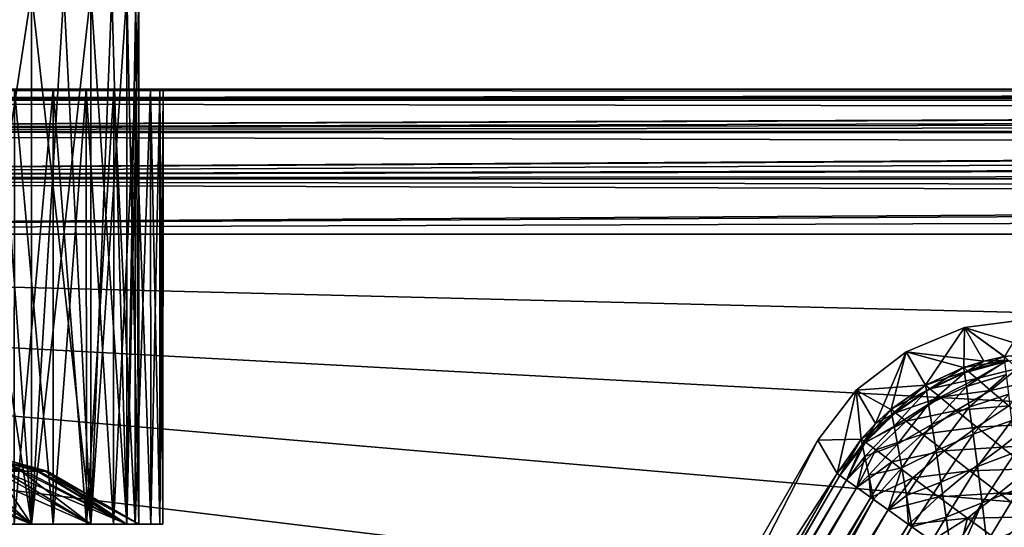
# Model space of a CAD drawing. Header units: metres. Extents: x -104 to 104, y -111 to 38.
# Tile 468 of 656: x -66.48 to -56.29, y 16.47 to 21.72. Entities that reach past the tile are written whole.
import ezdxf

# ---------------------------------------------------------------- set-up
doc = ezdxf.new("R2010")
doc.units = ezdxf.units.M
doc.layers.add('solid_509367_AD153', color=7, linetype='CONTINUOUS')

msp = doc.modelspace()

# ---------------------------------------------------------------- linework, layer by layer
at = {"layer": 'solid_509367_AD153'}
for points in [[(-66.364098, 16.5, 4.881192), (-66.757217, 22, 5.625), (-67.204811, 22, 6.337351)], [(-67.204811, 16.5, 6.337351), (-66.364098, 16.5, 4.881192), (-67.204811, 22, 6.337351)], [(-67.204811, 16.5, -6.337351), (-66.757217, 22, -5.625), (-66.364098, 22, -4.881192)], [(-66.364098, 16.5, -4.881192), (-67.204811, 16.5, -6.337351), (-66.364098, 22, -4.881192)], [(-66.364098, 16.5, 4.881192), (-66.364098, 22, 4.881192), (-66.757217, 22, 5.625)], [(-65.749809, 16.5, 3.315996), (-66.027672, 22, 4.110086), (-66.364098, 22, 4.881192)], [(-66.364098, 16.5, 4.881192), (-65.749809, 16.5, 3.315996), (-66.364098, 22, 4.881192)], [(-66.364098, 16.5, -4.881192), (-66.364098, 22, -4.881192), (-66.027672, 22, -4.110086)], [(-66.364098, 16.5, -4.881192), (-66.027672, 22, -4.110086), (-65.749809, 22, -3.315996)], [(-65.749809, 16.5, -3.315996), (-66.364098, 16.5, -4.881192), (-65.749809, 22, -3.315996)], [(-65.749809, 16.5, 3.315996), (-65.749809, 22, 3.315996), (-66.027672, 22, 4.110086)], [(-65.375656, 16.5, 1.676726), (-65.532059, 22, 2.503361), (-65.749809, 22, 3.315996)], [(-65.749809, 16.5, 3.315996), (-65.375656, 16.5, 1.676726), (-65.749809, 22, 3.315996)], [(-65.749809, 16.5, -3.315996), (-65.749809, 22, -3.315996), (-65.532059, 22, -2.503361)], [(-65.749809, 16.5, -3.315996), (-65.532059, 22, -2.503361), (-65.375656, 22, -1.676726)], [(-65.375656, 16.5, -1.676726), (-65.749809, 16.5, -3.315996), (-65.375656, 22, -1.676726)], [(-65.375656, 16.5, 1.676726), (-65.375656, 22, 1.676726), (-65.532059, 22, 2.503361)], [(-65.375656, 16.5, -1.676726), (-65.25, 22), (-65.25, 16.5)], [(-65.375656, 16.5, -1.676726), (-65.281456, 22, -0.840714), (-65.25, 22)], [(-65.25, 16.5), (-65.281456, 22, 0.840714), (-65.375656, 22, 1.676726)], [(-65.375656, 16.5, 1.676726), (-65.25, 16.5), (-65.375656, 22, 1.676726)], [(-65.375656, 16.5, -1.676726), (-65.375656, 22, -1.676726), (-65.281456, 22, -0.840714)], [(-65.25, 16.5), (-65.25, 22), (-65.281456, 22, 0.840714)], [(76.5, 21, -11.5), (88.5, 21, -17.5), (-88.5, 21, -17.5)], [(88.5, 20.886271, -18.072937), (-88.5, 21, -17.5), (88.5, 21, -17.5)], [(65, 21), (-88.5, 21, -17.5), (0, 21, 17.5)], [(-72.297272, 21, -10.703959), (0, 21, 17.5), (-88.5, 21, -17.5)], [(75.632744, 21, -11.466357), (76.5, 21, -11.5), (-88.5, 21, -17.5)], [(74.779747, 21, -11.370247), (75.632744, 21, -11.466357), (-88.5, 21, -17.5)], [(73.94101, 21, -11.211671), (74.779747, 21, -11.370247), (-88.5, 21, -17.5)], [(73.112015, 21, -10.989048), (73.94101, 21, -11.211671), (-88.5, 21, -17.5)], [(72.297272, 21, -10.703959), (73.112015, 21, -10.989048), (-88.5, 21, -17.5)], [(71.510338, 21, -10.361142), (72.297272, 21, -10.703959), (-88.5, 21, -17.5)], [(70.751663, 21, -9.959632), (71.510338, 21, -10.361142), (-88.5, 21, -17.5)], [(70.02079, 21, -9.500394), (70.751663, 21, -9.959632), (-88.5, 21, -17.5)], [(69.329865, 21, -8.991062), (70.02079, 21, -9.500394), (-88.5, 21, -17.5)], [(68.679558, 21, -8.430799), (69.329865, 21, -8.991062), (-88.5, 21, -17.5)], [(68.069199, 21, -7.82044), (68.679558, 21, -8.430799), (-88.5, 21, -17.5)], [(67.508942, 21, -7.170133), (68.069199, 21, -7.82044), (-88.5, 21, -17.5)], [(66.999603, 21, -6.479209), (67.508942, 21, -7.170133), (-88.5, 21, -17.5)], [(66.540367, 21, -5.748336), (66.999603, 21, -6.479209), (-88.5, 21, -17.5)], [(66.138855, 21, -4.989663), (66.540367, 21, -5.748336), (-88.5, 21, -17.5)], [(65.796043, 21, -4.202725), (66.138855, 21, -4.989663), (-88.5, 21, -17.5)], [(65.510948, 21, -3.387987), (65.796043, 21, -4.202725), (-88.5, 21, -17.5)], [(65.28833, 21, -2.558991), (65.510948, 21, -3.387987), (-88.5, 21, -17.5)], [(65.129219, 21, -1.715499), (65.28833, 21, -2.558991), (-88.5, 21, -17.5)], [(65.03257, 21, -0.857749), (65.129219, 21, -1.715499), (-88.5, 21, -17.5)], [(65, 21), (65.03257, 21, -0.857749), (-88.5, 21, -17.5)], [(-88.5, 20.886271, -18.072937), (-88.5, 21, -17.5), (88.5, 20.886271, -18.072937)], [(-77.367256, 21, 11.466357), (-88.5, 21, 17.5), (0, 21, 17.5)], [(-88.5, 20.885818, 18.074024), (0, 21, 17.5), (-88.5, 21, 17.5)], [(-1.261935, 20.992937, 17.645395), (0, 21, 17.5), (-88.5, 20.885818, 18.074024)], [(-2.487947, 20.972464, 17.786097), (-1.261935, 20.992937, 17.645395), (-88.5, 20.885818, 18.074024)], [(-2.593163, 20.970081, 17.798098), (-2.487947, 20.972464, 17.786097), (-88.5, 20.885818, 18.074024)], [(-3.683652, 20.939476, 17.921791), (-2.593163, 20.970081, 17.798098), (-88.5, 20.885818, 18.074024)], [(-5.184507, 20.879509, 18.089027), (-3.683652, 20.939476, 17.921791), (-88.5, 20.885818, 18.074024)], [(-76.5, 21, 11.5), (-77.367256, 21, 11.466357), (0, 21, 17.5)], [(-75.632744, 21, 11.466357), (-76.5, 21, 11.5), (0, 21, 17.5)], [(-74.779747, 21, 11.370247), (-75.632744, 21, 11.466357), (0, 21, 17.5)], [(-73.94101, 21, 11.211671), (-74.779747, 21, 11.370247), (0, 21, 17.5)], [(-73.112015, 21, 10.989048), (-73.94101, 21, 11.211671), (0, 21, 17.5)], [(-72.297272, 21, 10.703959), (-73.112015, 21, 10.989048), (0, 21, 17.5)], [(-71.510338, 21, 10.361142), (-72.297272, 21, 10.703959), (0, 21, 17.5)], [(-72.297272, 21, -10.703959), (-71.510338, 21, -10.361142), (0, 21, 17.5)], [(-70.751663, 21, 9.959632), (-71.510338, 21, 10.361142), (0, 21, 17.5)], [(-71.510338, 21, -10.361142), (-70.751663, 21, -9.959632), (0, 21, 17.5)], [(-70.02079, 21, 9.500394), (-70.751663, 21, 9.959632), (0, 21, 17.5)], [(-70.751663, 21, -9.959632), (-70.02079, 21, -9.500394), (0, 21, 17.5)], [(-69.329865, 21, 8.991062), (-70.02079, 21, 9.500394), (0, 21, 17.5)], [(-70.02079, 21, -9.500394), (-69.329865, 21, -8.991062), (0, 21, 17.5)], [(-68.679558, 21, 8.430799), (-69.329865, 21, 8.991062), (0, 21, 17.5)], [(-69.329865, 21, -8.991062), (-68.679558, 21, -8.430799), (0, 21, 17.5)], [(-68.069199, 21, 7.82044), (-68.679558, 21, 8.430799), (0, 21, 17.5)], [(-68.679558, 21, -8.430799), (-68.069199, 21, -7.82044), (0, 21, 17.5)], [(-67.508942, 21, 7.170133), (-68.069199, 21, 7.82044), (0, 21, 17.5)], [(-68.069199, 21, -7.82044), (-67.508942, 21, -7.170133), (0, 21, 17.5)], [(-66.999603, 21, 6.479209), (-67.508942, 21, 7.170133), (0, 21, 17.5)], [(-67.508942, 21, -7.170133), (-66.999603, 21, -6.479209), (0, 21, 17.5)], [(-66.540367, 21, 5.748336), (-66.999603, 21, 6.479209), (0, 21, 17.5)], [(-66.999603, 21, -6.479209), (-66.540367, 21, -5.748336), (0, 21, 17.5)], [(-66.542343, 16.5, 5.751382), (-66.540367, 21, 5.748336), (-66.138855, 21, 4.989663)], [(-66.138779, 16.5, 4.987721), (-66.542343, 16.5, 5.751382), (-66.138855, 21, 4.989663)], [(-66.542343, 16.5, -5.751382), (-66.138779, 16.5, -4.987721), (-66.540367, 21, -5.748336)], [(-66.138855, 21, 4.989663), (-66.540367, 21, 5.748336), (0, 21, 17.5)], [(-66.540367, 21, -5.748336), (-66.138855, 21, -4.989663), (0, 21, 17.5)], [(-66.138779, 16.5, -4.987721), (-66.138855, 21, -4.989663), (-66.540367, 21, -5.748336)], [(-65.796043, 21, 4.202725), (-66.138855, 21, 4.989663), (0, 21, 17.5)], [(-66.138855, 21, -4.989663), (-65.796043, 21, -4.202725), (0, 21, 17.5)], [(-66.138779, 16.5, 4.987721), (-66.138855, 21, 4.989663), (-65.796043, 21, 4.202725)], [(-65.794579, 16.5, -4.200379), (-65.796043, 21, -4.202725), (-66.138855, 21, -4.989663)], [(-66.138779, 16.5, -4.987721), (-65.794579, 16.5, -4.200379), (-66.138855, 21, -4.989663)], [(-65.794579, 16.5, 4.200379), (-66.138779, 16.5, 4.987721), (-65.796043, 21, 4.202725)], [(-65.510948, 21, 3.387987), (-65.796043, 21, 4.202725), (0, 21, 17.5)], [(-65.796043, 21, -4.202725), (-65.510948, 21, -3.387987), (0, 21, 17.5)], [(-65.794579, 16.5, 4.200379), (-65.796043, 21, 4.202725), (-65.510948, 21, 3.387987)], [(-65.512169, 16.5, -3.391912), (-65.510948, 21, -3.387987), (-65.796043, 21, -4.202725)], [(-65.794579, 16.5, -4.200379), (-65.512169, 16.5, -3.391912), (-65.796043, 21, -4.202725)], [(-65.512169, 16.5, 3.391912), (-65.794579, 16.5, 4.200379), (-65.510948, 21, 3.387987)], [(-65.512169, 16.5, 3.391912), (-65.510948, 21, 3.387987), (-65.28833, 21, 2.558991)], [(-65.288971, 16.5, 2.557868), (-65.512169, 16.5, 3.391912), (-65.28833, 21, 2.558991)], [(-65.512169, 16.5, -3.391912), (-65.288971, 16.5, -2.557868), (-65.510948, 21, -3.387987)], [(-65.28833, 21, 2.558991), (-65.510948, 21, 3.387987), (0, 21, 17.5)], [(-65.510948, 21, -3.387987), (-65.28833, 21, -2.558991), (0, 21, 17.5)], [(-65.288971, 16.5, -2.557868), (-65.28833, 21, -2.558991), (-65.510948, 21, -3.387987)], [(-65.288971, 16.5, 2.557868), (-65.28833, 21, 2.558991), (-65.129219, 21, 1.715499)], [(-65.128281, 16.5, 1.711823), (-65.288971, 16.5, 2.557868), (-65.129219, 21, 1.715499)], [(-65.288971, 16.5, -2.557868), (-65.128281, 16.5, -1.711823), (-65.28833, 21, -2.558991)], [(-65.129219, 21, 1.715499), (-65.28833, 21, 2.558991), (0, 21, 17.5)], [(-65.28833, 21, -2.558991), (-65.129219, 21, -1.715499), (0, 21, 17.5)], [(-65.128281, 16.5, -1.711823), (-65.129219, 21, -1.715499), (-65.28833, 21, -2.558991)], [(-65.03257, 21, 0.857749), (-65.129219, 21, 1.715499), (0, 21, 17.5)], [(-65.129219, 21, -1.715499), (-65.03257, 21, -0.857749), (0, 21, 17.5)], [(-65.128281, 16.5, 1.711823), (-65.129219, 21, 1.715499), (-65.03257, 21, 0.857749)], [(-65.0327, 16.5, -0.861951), (-65.03257, 21, -0.857749), (-65.129219, 21, -1.715499)], [(-65.128281, 16.5, -1.711823), (-65.0327, 16.5, -0.861951), (-65.129219, 21, -1.715499)], [(-65.0327, 16.5, 0.861951), (-65.128281, 16.5, 1.711823), (-65.03257, 21, 0.857749)], [(-65.0327, 16.5, 0.861951), (-65.03257, 21, 0.857749), (-65, 21)], [(-65.000916, 16.5), (-65.0327, 16.5, 0.861951), (-65, 21)], [(-65.0327, 16.5, -0.861951), (-65.000916, 16.5), (-65.03257, 21, -0.857749)], [(-65, 21), (-65.03257, 21, 0.857749), (0, 21, 17.5)], [(-65.03257, 21, -0.857749), (-65, 21), (0, 21, 17.5)], [(-65.000916, 16.5), (-65, 21), (-65.03257, 21, -0.857749)], [(-88.5, 20.886271, -18.072937), (88.5, 20.886271, -18.072937), (88.5, 20.561077, -18.560244)], [(-88.5, 20.886271, -18.072937), (88.5, 20.561077, -18.560244), (-88.5, 20.561077, -18.560244)], [(-5.184507, 20.879509, 18.089027), (-88.5, 20.885818, 18.074024), (-88.5, 20.560244, 18.561077)], [(-5.46112, 20.866152, 18.119375), (-5.184507, 20.879509, 18.089027), (-88.5, 20.560244, 18.561077)], [(-7.147728, 20.768816, 18.300068), (-5.46112, 20.866152, 18.119375), (-88.5, 20.560244, 18.561077)], [(-7.743132, 20.727737, 18.361778), (-7.147728, 20.768816, 18.300068), (-88.5, 20.560244, 18.561077)], [(-8.680728, 20.655706, 18.456213), (-7.743132, 20.727737, 18.361778), (-88.5, 20.560244, 18.561077)], [(-10.044513, 20.53417, 18.586504), (-8.680728, 20.655706, 18.456213), (-88.5, 20.560244, 18.561077)], [(-88.5, 20.561077, -18.560244), (88.5, 20.561077, -18.560244), (88.5, 20.074024, -18.885818)], [(-88.5, 20.561077, -18.560244), (88.5, 20.074024, -18.885818), (-88.5, 20.074024, -18.885818)], [(-10.044513, 20.53417, 18.586504), (-88.5, 20.560244, 18.561077), (-88.5, 20.072937, 18.886271)], [(-10.220978, 20.516947, 18.602642), (-10.044513, 20.53417, 18.586504), (-88.5, 20.072937, 18.886271)], [(-11.270897, 20.406933, 18.694769), (-10.220978, 20.516947, 18.602642), (-88.5, 20.072937, 18.886271)], [(-12.421698, 20.27095, 18.786715), (-11.270897, 20.406933, 18.694769), (-88.5, 20.072937, 18.886271)], [(-12.62706, 20.244888, 18.801975), (-12.421698, 20.27095, 18.786715), (-88.5, 20.072937, 18.886271)], [(-13.549125, 20.120897, 18.865461), (-12.62706, 20.244888, 18.801975), (-88.5, 20.072937, 18.886271)], [(-14.688318, 19.950813, 18.930653), (-13.549125, 20.120897, 18.865461), (-88.5, 20.072937, 18.886271)], [(-88.5, 20.074024, -18.885818), (88.5, 19.5, -19), (-88.5, 19.5, -19)], [(-88.5, 20.074024, -18.885818), (88.5, 20.074024, -18.885818), (88.5, 19.5, -19)], [(-14.688318, 19.950813, 18.930653), (-88.5, 20.072937, 18.886271), (-88.5, 19.5, 19)], [(-14.947223, 19.909328, 18.943069), (-14.688318, 19.950813, 18.930653), (-88.5, 19.5, 19)], [(-15.888826, 19.749252, 18.979147), (-14.947223, 19.909328, 18.943069), (-88.5, 19.5, 19)], [(-15.888826, 19.749252, 18.979147), (-88.5, 19.5, 19), (-17.197384, 19.5, 19)], [(-88.5, -7.5, -19), (-88.5, 19.5, -19), (88.5, 19.5, -19)], [(-36.57795, -7.5, -19), (-88.5, -7.5, -19), (88.5, 19.5, -19)], [(-88.5, 19.5, 19), (-18.989748, 17.759779, 19), (-17.197384, 19.5, 19)], [(-88.5, 19.5, 19), (-20.601435, 15.860655, 19), (-18.989748, 17.759779, 19)], [(-88.5, 19.5, 19), (-22.036695, 13.796837, 19), (-20.601435, 15.860655, 19)], [(-88.5, 19.5, 19), (-23.262661, 11.611843, 19), (-22.036695, 13.796837, 19)], [(-88.5, 19.5, 19), (-24.274422, 9.313841, 19), (-23.262661, 11.611843, 19)], [(-88.5, 19.5, 19), (-25.057833, 6.933899, 19), (-24.274422, 9.313841, 19)], [(-88.5, 19.5, 19), (-25.610046, 4.486145, 19), (-25.057833, 6.933899, 19)], [(-88.5, 19.5, 19), (-25.922733, 1.996398, 19), (-25.610046, 4.486145, 19)], [(-88.5, 19.5, 19), (-25.994944, -0.508141, 19), (-25.922733, 1.996398, 19)], [(-88.5, 19.5, 19), (-28.25597, -9.176244, 19), (-25.994944, -0.508141, 19)], [(-88.5, 19.5, 19), (-30.260374, -8.449453, 19), (-28.25597, -9.176244, 19)], [(-88.5, 19.5, 19), (-32.333549, -7.923218, 19), (-30.260374, -8.449453, 19)], [(-88.5, 19.5, 19), (-34.437721, -7.607192, 19), (-32.333549, -7.923218, 19)], [(-88.5, 19.5, 19), (-36.57795, -7.5, 19), (-34.437721, -7.607192, 19)], [(-88.5, 19.5, 19), (-88.5, -7.5, 19), (-36.57795, -7.5, 19)], [(-56.700401, 18.532322), (-55.855282, 18.272121, -13.178531), (-56.05452, 18.617212)], [(-56.287502, 18.234308, 13.184075), (-56.700401, 18.532322), (-56.05452, 18.617212)], [(-56.50198, 18.186783, -13.186073), (-56.700401, 18.532322), (-57.3041, 18.28241)], [(-57.104008, 17.937456, 13.188646), (-57.3041, 18.28241), (-56.700401, 18.532322)], [(-56.708744, 18.121607, 13.187492), (-57.104008, 17.937456, 13.188646), (-56.700401, 18.532322)], [(-56.502048, 18.186764, 13.186073), (-56.708744, 18.121607, 13.187492), (-56.700401, 18.532322)], [(-56.289135, 18.23402, -13.184093), (-55.855282, 18.272121, -13.178531), (-56.700401, 18.532322)], [(-56.50198, 18.186783, -13.186073), (-56.289135, 18.23402, -13.184093), (-56.700401, 18.532322)], [(-56.287502, 18.234308, 13.184075), (-56.502048, 18.186764, 13.186073), (-56.700401, 18.532322)], [(-57.105408, 17.936647, -13.188646), (-57.3041, 18.28241), (-57.82238, 17.884546)], [(-57.622349, 17.539936, 13.186073), (-57.82238, 17.884546), (-57.3041, 18.28241)], [(-57.461273, 17.687464, 13.187501), (-57.622349, 17.539936, 13.186073), (-57.3041, 18.28241)], [(-57.104008, 17.937456, 13.188646), (-57.461273, 17.687464, 13.187501), (-57.3041, 18.28241)], [(-56.710274, 18.121052, -13.187501), (-56.50198, 18.186783, -13.186073), (-57.3041, 18.28241)], [(-57.105408, 17.936647, -13.188646), (-56.710274, 18.121052, -13.187501), (-57.3041, 18.28241)], [(-56.282436, 18.180008, -13.670779), (-55.855282, 18.272121, -13.178531), (-56.289135, 18.23402, -13.184093)], [(-56.70179, 18.063709, -13.6813), (-56.50198, 18.186783, -13.186073), (-56.710274, 18.121052, -13.187501)], [(-56.246841, 18.197607, 13.609182), (-56.708744, 18.121607, 13.187492), (-56.502048, 18.186764, 13.186073)], [(-56.246841, 18.197607, 13.609182), (-56.668949, 18.087189, 13.623942), (-56.708744, 18.121607, 13.187492)], [(-56.70179, 18.063709, -13.6813), (-56.289135, 18.23402, -13.184093), (-56.50198, 18.186783, -13.186073)], [(-56.70179, 18.063709, -13.6813), (-56.282436, 18.180008, -13.670779), (-56.289135, 18.23402, -13.184093)], [(-56.70179, 18.063709, -13.6813), (-56.681335, 17.924492, -14.1546), (-56.282436, 18.180008, -13.670779)], [(-56.681335, 17.924492, -14.1546), (-56.266125, 18.04781, -14.139894), (-56.282436, 18.180008, -13.670779)], [(-56.246841, 18.197607, 13.609182), (-56.574417, 18.005718, 14.041292), (-56.668949, 18.087189, 13.623942)], [(-56.246841, 18.197607, 13.609182), (-56.150303, 18.110847, 14.012809), (-56.574417, 18.005718, 14.041292)], [(-56.246841, 18.197607, 13.609182), (-56.502048, 18.186764, 13.186073), (-56.287502, 18.234308, 13.184075)], [(-57.095688, 17.879486, -13.668351), (-56.710274, 18.121052, -13.187501), (-57.105408, 17.936647, -13.188646)], [(-56.668949, 18.087189, 13.623942), (-57.104008, 17.937456, 13.188646), (-56.708744, 18.121607, 13.187492)], [(-56.668949, 18.087189, 13.623942), (-57.059357, 17.900465, 13.668373), (-57.104008, 17.937456, 13.188646)], [(-57.095688, 17.879486, -13.668351), (-56.70179, 18.063709, -13.6813), (-56.710274, 18.121052, -13.187501)], [(-57.095688, 17.879486, -13.668351), (-57.072495, 17.74198, -14.126655), (-56.70179, 18.063709, -13.6813)], [(-57.072495, 17.74198, -14.126655), (-56.681335, 17.924492, -14.1546), (-56.70179, 18.063709, -13.6813)], [(-56.668949, 18.087189, 13.623942), (-56.574417, 18.005718, 14.041292), (-57.059357, 17.900465, 13.668373)], [(-56.150303, 18.110847, 14.012809), (-56.42971, 17.881922, 14.425706), (-56.574417, 18.005718, 14.041292)], [(-56.150303, 18.110847, 14.012809), (-56.003288, 17.979755, 14.379628), (-56.42971, 17.881922, 14.425706)], [(-56.574417, 18.005718, 14.041292), (-56.951866, 17.811613, 14.126673), (-57.059357, 17.900465, 13.668373)], [(-56.574417, 18.005718, 14.041292), (-56.42971, 17.881922, 14.425706), (-56.951866, 17.811613, 14.126673)], [(-56.681335, 17.924492, -14.1546), (-56.650669, 17.710089, -14.592169), (-56.266125, 18.04781, -14.139894)], [(-56.650669, 17.710089, -14.592169), (-56.24131, 17.842588, -14.577957), (-56.266125, 18.04781, -14.139894)], [(-56.003288, 17.979755, 14.379628), (-56.241398, 17.722452, 14.766092), (-56.42971, 17.881922, 14.425706)], [(-57.82238, 17.884546), (-58.0196, 17.022549, 13.178531), (-58.218842, 17.367641)], [(-57.770744, 17.377958, -13.184075), (-57.82238, 17.884546), (-58.218842, 17.367641)], [(-57.769672, 17.379234, 13.184093), (-58.0196, 17.022549, 13.178531), (-57.82238, 17.884546)], [(-57.462521, 17.686415, -13.187492), (-57.105408, 17.936647, -13.188646), (-57.82238, 17.884546)], [(-57.622299, 17.539988, -13.186073), (-57.462521, 17.686415, -13.187492), (-57.82238, 17.884546)], [(-57.770744, 17.377958, -13.184075), (-57.622299, 17.539988, -13.186073), (-57.82238, 17.884546)], [(-57.622349, 17.539936, 13.186073), (-57.769672, 17.379234, 13.184093), (-57.82238, 17.884546)], [(-57.452599, 17.634747, -13.623927), (-57.105408, 17.936647, -13.188646), (-57.462521, 17.686415, -13.187492)], [(-57.059357, 17.900465, 13.668373), (-57.461273, 17.687464, 13.187501), (-57.104008, 17.937456, 13.188646)], [(-57.059357, 17.900465, 13.668373), (-57.415852, 17.651451, 13.681314), (-57.461273, 17.687464, 13.187501)], [(-57.452599, 17.634747, -13.623927), (-57.095688, 17.879486, -13.668351), (-57.105408, 17.936647, -13.188646)], [(-57.452599, 17.634747, -13.623927), (-57.429325, 17.512146, -14.041288), (-57.095688, 17.879486, -13.668351)], [(-57.429325, 17.512146, -14.041288), (-57.072495, 17.74198, -14.126655), (-57.095688, 17.879486, -13.668351)], [(-57.059357, 17.900465, 13.668373), (-56.951866, 17.811613, 14.126673), (-57.415852, 17.651451, 13.681314)], [(-57.072495, 17.74198, -14.126655), (-57.037891, 17.531387, -14.547928), (-56.681335, 17.924492, -14.1546)], [(-57.037891, 17.531387, -14.547928), (-56.650669, 17.710089, -14.592169), (-56.681335, 17.924492, -14.1546)], [(-56.42971, 17.881922, 14.425706), (-56.786781, 17.67635, 14.547953), (-56.951866, 17.811613, 14.126673)], [(-56.42971, 17.881922, 14.425706), (-56.241398, 17.722452, 14.766092), (-56.786781, 17.67635, 14.547953)], [(-56.951866, 17.811613, 14.126673), (-57.305511, 17.564121, 14.154604), (-57.415852, 17.651451, 13.681314)], [(-56.951866, 17.811613, 14.126673), (-56.786781, 17.67635, 14.547953), (-57.305511, 17.564121, 14.154604)], [(-56.650669, 17.710089, -14.592169), (-56.611816, 17.42989, -14.981565), (-56.24131, 17.842588, -14.577957)], [(-56.611816, 17.42989, -14.981565), (-56.209316, 17.571692, -14.973462), (-56.24131, 17.842588, -14.577957)], [(-57.415852, 17.651451, 13.681314), (-57.769672, 17.379234, 13.184093), (-57.622349, 17.539936, 13.186073)], [(-57.415852, 17.651451, 13.681314), (-57.726246, 17.346432, 13.670793), (-57.769672, 17.379234, 13.184093)], [(-57.759277, 17.324396, -13.609171), (-57.462521, 17.686415, -13.187492), (-57.622299, 17.539988, -13.186073)], [(-57.759277, 17.324396, -13.609171), (-57.452599, 17.634747, -13.623927), (-57.462521, 17.686415, -13.187492)], [(-57.415852, 17.651451, 13.681314), (-57.305511, 17.564121, 14.154604), (-57.726246, 17.346432, 13.670793)], [(-57.415852, 17.651451, 13.681314), (-57.622349, 17.539936, 13.186073), (-57.461273, 17.687464, 13.187501)], [(-57.429325, 17.512146, -14.041288), (-57.394459, 17.32493, -14.425698), (-57.072495, 17.74198, -14.126655)], [(-57.394459, 17.32493, -14.425698), (-57.037891, 17.531387, -14.547928), (-57.072495, 17.74198, -14.126655)], [(-56.786781, 17.67635, 14.547953), (-57.135162, 17.430363, 14.592173), (-57.305511, 17.564121, 14.154604)], [(-56.786781, 17.67635, 14.547953), (-56.571705, 17.50189, 14.919706), (-57.135162, 17.430363, 14.592173)], [(-57.037891, 17.531387, -14.547928), (-56.99435, 17.257906, -14.919679), (-56.650669, 17.710089, -14.592169)], [(-56.99435, 17.257906, -14.919679), (-56.611816, 17.42989, -14.981565), (-56.650669, 17.710089, -14.592169)], [(-56.241398, 17.722452, 14.766092), (-56.571705, 17.50189, 14.919706), (-56.786781, 17.67635, 14.547953)], [(-56.241398, 17.722452, 14.766092), (-56.017323, 17.534945, 15.05465), (-56.571705, 17.50189, 14.919706)], [(-57.759277, 17.324396, -13.609171), (-57.622299, 17.539988, -13.186073), (-57.770744, 17.377958, -13.184075)], [(-57.759277, 17.324396, -13.609171), (-57.429325, 17.512146, -14.041288), (-57.452599, 17.634747, -13.623927)], [(-57.305511, 17.564121, 14.154604), (-57.619915, 17.266199, 14.139899), (-57.726246, 17.346432, 13.670793)], [(-57.305511, 17.564121, 14.154604), (-57.135162, 17.430363, 14.592173), (-57.619915, 17.266199, 14.139899)], [(-56.611816, 17.42989, -14.981565), (-56.567242, 17.095188, -15.313573), (-56.209316, 17.571692, -14.973462)], [(-56.567242, 17.095188, -15.313573), (-56.171768, 17.244362, -15.31701), (-56.209316, 17.571692, -14.973462)], [(-57.759277, 17.324396, -13.609171), (-57.73243, 17.197414, -14.01281), (-57.429325, 17.512146, -14.041288)], [(-57.73243, 17.197414, -14.01281), (-57.394459, 17.32493, -14.425698), (-57.429325, 17.512146, -14.041288)], [(-57.394459, 17.32493, -14.425698), (-57.350513, 17.082115, -14.766088), (-57.037891, 17.531387, -14.547928)], [(-57.350513, 17.082115, -14.766088), (-56.99435, 17.257906, -14.919679), (-57.037891, 17.531387, -14.547928)], [(-56.571705, 17.50189, 14.919706), (-56.91193, 17.256613, 14.981572), (-57.135162, 17.430363, 14.592173)], [(-56.571705, 17.50189, 14.919706), (-56.315578, 17.296806, 15.233225), (-56.91193, 17.256613, 14.981572)], [(-56.017323, 17.534945, 15.05465), (-56.315578, 17.296806, 15.233225), (-56.571705, 17.50189, 14.919706)], [(-56.017323, 17.534945, 15.05465), (-55.764389, 17.327791, 15.285965), (-56.315578, 17.296806, 15.233225)], [(-61.567135, 11.568224), (-58.218842, 17.367641), (-58.0196, 17.022549, 13.178531)], [(-61.367897, 11.223132, -13.178531), (-58.218842, 17.367641), (-61.567135, 11.568224)], [(-61.367897, 11.223132, -13.178531), (-58.0196, 17.022549, -13.178531), (-58.218842, 17.367641)], [(-57.770744, 17.377958, -13.184075), (-58.218842, 17.367641), (-58.0196, 17.022549, -13.178531)], [(-57.726246, 17.346432, 13.670793), (-58.0196, 17.022549, 13.178531), (-57.769672, 17.379234, 13.184093)], [(-57.991173, 17.002335, -13.561796), (-57.770744, 17.377958, -13.184075), (-58.0196, 17.022549, -13.178531)], [(-57.726246, 17.346432, 13.670793), (-57.991219, 17.00222, 13.561898), (-58.0196, 17.022549, 13.178531)], [(-57.726246, 17.346432, 13.670793), (-57.92281, 16.953548, 13.937781), (-57.991219, 17.00222, 13.561898)], [(-57.759277, 17.324396, -13.609171), (-57.770744, 17.377958, -13.184075), (-57.991173, 17.002335, -13.561796)], [(-57.726246, 17.346432, 13.670793), (-57.619915, 17.266199, 14.139899), (-57.92281, 16.953548, 13.937781)], [(-57.135162, 17.430363, 14.592173), (-57.45459, 17.142099, 14.577963), (-57.619915, 17.266199, 14.139899)], [(-57.135162, 17.430363, 14.592173), (-56.91193, 17.256613, 14.981572), (-57.45459, 17.142099, 14.577963)], [(-56.99435, 17.257906, -14.919679), (-56.944805, 16.933561, -15.233195), (-56.611816, 17.42989, -14.981565)], [(-56.944805, 16.933561, -15.233195), (-56.567242, 17.095188, -15.313573), (-56.611816, 17.42989, -14.981565)], [(-57.759277, 17.324396, -13.609171), (-57.991173, 17.002335, -13.561796), (-57.922771, 16.953733, -13.937569)], [(-57.619915, 17.266199, 14.139899), (-57.815582, 16.877125, 14.299938), (-57.92281, 16.953548, 13.937781)], [(-57.759277, 17.324396, -13.609171), (-57.922771, 16.953733, -13.937569), (-57.73243, 17.197414, -14.01281)], [(-57.619915, 17.266199, 14.139899), (-57.45459, 17.142099, 14.577963), (-57.815582, 16.877125, 14.299938)], [(-57.73243, 17.197414, -14.01281), (-57.692394, 17.004553, -14.379626), (-57.394459, 17.32493, -14.425698)], [(-57.692394, 17.004553, -14.379626), (-57.350513, 17.082115, -14.766088), (-57.394459, 17.32493, -14.425698)], [(-56.91193, 17.256613, 14.981572), (-57.235981, 16.978941, 14.973472), (-57.45459, 17.142099, 14.577963)], [(-57.350513, 17.082115, -14.766088), (-57.300163, 16.79431, -15.054642), (-56.99435, 17.257906, -14.919679)], [(-57.300163, 16.79431, -15.054642), (-56.944805, 16.933561, -15.233195), (-56.99435, 17.257906, -14.919679)], [(-56.91193, 17.256613, 14.981572), (-56.644356, 17.050661, 15.313577), (-57.235981, 16.978941, 14.973472)], [(-56.315578, 17.296806, 15.233225), (-56.644356, 17.050661, 15.313577), (-56.91193, 17.256613, 14.981572)], [(-56.315578, 17.296806, 15.233225), (-56.027939, 17.069546, 15.48267), (-56.644356, 17.050661, 15.313577)], [(-56.567242, 17.095188, -15.313573), (-56.51902, 16.717785, -15.581568), (-56.171768, 17.244362, -15.31701)], [(-56.51902, 16.717785, -15.581568), (-56.130104, 16.870527, -15.601158), (-56.171768, 17.244362, -15.31701)], [(-56.315578, 17.296806, 15.233225), (-55.764389, 17.327791, 15.285965), (-56.027939, 17.069546, 15.48267)], [(-66.99205, 17.142265, 2.932814), (-66.468056, 17.048483, 2.334541), (-66.738029, 17.048483, 3.285404)], [(-66.661133, 17.142265, 1.482971), (-66.468056, 17.048483, 2.334541), (-66.99205, 17.142265, 2.932814)], [(-66.99205, 17.142265, -2.932814), (-66.650978, 17.048483, -3.014424), (-66.424248, 17.048483, -2.137576)], [(-66.99205, 17.142265, -2.932814), (-66.424248, 17.048483, -2.137576), (-66.661133, 17.142265, -1.482971)], [(-66.661133, 17.142265, -1.482971), (-66.218498, 17.048483, -0.617006), (-66.199997, 17.048483)], [(-66.661133, 17.142265, -1.482971), (-66.199997, 17.048483), (-66.550003, 17.142265)], [(-66.661133, 17.142265, 1.482971), (-66.304001, 17.048483, 1.460002), (-66.468056, 17.048483, 2.334541)], [(-66.550003, 17.142265), (-66.304001, 17.048483, 1.460002), (-66.661133, 17.142265, 1.482971)], [(-66.661133, 17.142265, -1.482971), (-66.424248, 17.048483, -2.137576), (-66.286736, 17.048483, -1.333868)], [(-66.661133, 17.142265, -1.482971), (-66.286736, 17.048483, -1.333868), (-66.218498, 17.048483, -0.617006)], [(-66.550003, 17.142265), (-66.199997, 17.048483), (-66.222267, 17.048483, 0.67696)], [(-66.550003, 17.142265), (-66.222267, 17.048483, 0.67696), (-66.304001, 17.048483, 1.460002)], [(-57.73243, 17.197414, -14.01281), (-57.922771, 16.953733, -13.937569), (-57.815636, 16.877337, -14.299585)], [(-57.73243, 17.197414, -14.01281), (-57.815636, 16.877337, -14.299585), (-57.692394, 17.004553, -14.379626)], [(-57.45459, 17.142099, 14.577963), (-57.671181, 16.774231, 14.642498), (-57.815582, 16.877125, 14.299938)], [(-57.45459, 17.142099, 14.577963), (-57.235981, 16.978941, 14.973472), (-57.671181, 16.774231, 14.642498)], [(-67.729996, 17.048483, 5.40157), (-66.364098, 16.5, 4.881192), (-67.204811, 16.5, 6.337351)], [(-67.729996, 17.048483, 5.40157), (-67.142761, 17.048483, 4.304889), (-66.364098, 16.5, 4.881192)], [(-67.474983, 17.048483, -4.963771), (-67.204811, 16.5, -6.337351), (-66.364098, 16.5, -4.881192)], [(-66.989296, 17.048483, -3.954298), (-67.474983, 17.048483, -4.963771), (-66.364098, 16.5, -4.881192)], [(-67.142761, 17.048483, 4.304889), (-66.738029, 17.048483, 3.285404), (-66.364098, 16.5, 4.881192)], [(-66.989296, 17.048483, -3.954298), (-66.364098, 16.5, -4.881192), (-65.749809, 16.5, -3.315996)], [(-66.650978, 17.048483, -3.014424), (-66.989296, 17.048483, -3.954298), (-65.749809, 16.5, -3.315996)], [(-66.738029, 17.048483, 3.285404), (-65.749809, 16.5, 3.315996), (-66.364098, 16.5, 4.881192)], [(-66.738029, 17.048483, 3.285404), (-66.468056, 17.048483, 2.334541), (-65.749809, 16.5, 3.315996)], [(-66.650978, 17.048483, -3.014424), (-65.749809, 16.5, -3.315996), (-65.375656, 16.5, -1.676726)], [(-66.424248, 17.048483, -2.137576), (-66.650978, 17.048483, -3.014424), (-65.375656, 16.5, -1.676726)], [(-66.468056, 17.048483, 2.334541), (-65.375656, 16.5, 1.676726), (-65.749809, 16.5, 3.315996)], [(-66.468056, 17.048483, 2.334541), (-66.304001, 17.048483, 1.460002), (-65.375656, 16.5, 1.676726)], [(-66.286736, 17.048483, -1.333868), (-66.424248, 17.048483, -2.137576), (-65.375656, 16.5, -1.676726)], [(-66.304001, 17.048483, 1.460002), (-66.222267, 17.048483, 0.67696), (-65.375656, 16.5, 1.676726)], [(-66.286736, 17.048483, -1.333868), (-65.375656, 16.5, -1.676726), (-65.25, 16.5)], [(-66.218498, 17.048483, -0.617006), (-66.286736, 17.048483, -1.333868), (-65.25, 16.5)], [(-66.222267, 17.048483, 0.67696), (-66.199997, 17.048483), (-65.375656, 16.5, 1.676726)], [(-66.218498, 17.048483, -0.617006), (-65.25, 16.5), (-66.199997, 17.048483)], [(-66.199997, 17.048483), (-65.25, 16.5), (-65.375656, 16.5, 1.676726)], [(-57.692394, 17.004553, -14.379626), (-57.643749, 16.754761, -14.697038), (-57.350513, 17.082115, -14.766088)], [(-57.350513, 17.082115, -14.766088), (-57.643749, 16.754761, -14.697038), (-57.492275, 16.64649, -14.959418)], [(-57.350513, 17.082115, -14.766088), (-57.492275, 16.64649, -14.959418), (-57.300163, 16.79431, -15.054642)], [(-56.644356, 17.050661, 15.313577), (-56.971279, 16.782759, 15.317016), (-57.235981, 16.978941, 14.973472)], [(-56.644356, 17.050661, 15.313577), (-56.341633, 16.820202, 15.581568), (-56.971279, 16.782759, 15.317016)], [(-56.944805, 16.933561, -15.233195), (-56.891811, 16.570833, -15.482648), (-56.567242, 17.095188, -15.313573)], [(-56.891811, 16.570833, -15.482648), (-56.51902, 16.717785, -15.581568), (-56.567242, 17.095188, -15.313573)], [(-56.027939, 17.069546, 15.48267), (-56.341633, 16.820202, 15.581568), (-56.644356, 17.050661, 15.313577)], [(-56.027939, 17.069546, 15.48267), (-55.716656, 16.828693, 15.665206), (-56.341633, 16.820202, 15.581568)], [(-61.567135, 11.568224), (-58.0196, 17.022549, 13.178531), (-61.367897, 11.223132, 13.178531)], [(-57.991219, 17.00222, 13.561898), (-61.367897, 11.223132, 13.178531), (-58.0196, 17.022549, 13.178531)], [(-61.337681, 11.205688, -13.562836), (-58.0196, 17.022549, -13.178531), (-61.367897, 11.223132, -13.178531)], [(-57.991219, 17.00222, 13.561898), (-61.337681, 11.205688, 13.562838), (-61.367897, 11.223132, 13.178531)], [(-57.991173, 17.002335, -13.561796), (-58.0196, 17.022549, -13.178531), (-61.337681, 11.205688, -13.562836)], [(-57.922771, 16.953733, -13.937569), (-57.991173, 17.002335, -13.561796), (-61.337681, 11.205688, -13.562836)], [(-57.991219, 17.00222, 13.561898), (-57.92281, 16.953548, 13.937781), (-61.337681, 11.205688, 13.562838)], [(-57.922771, 16.953733, -13.937569), (-61.337681, 11.205688, -13.562836), (-61.264996, 11.163722, -13.939484)], [(-57.92281, 16.953548, 13.937781), (-61.264992, 11.163721, 13.939487), (-61.337681, 11.205688, 13.562838)], [(-57.815636, 16.877337, -14.299585), (-57.922771, 16.953733, -13.937569), (-61.264996, 11.163722, -13.939484)], [(-57.92281, 16.953548, 13.937781), (-57.815582, 16.877125, 14.299938), (-61.264992, 11.163721, 13.939487)], [(-57.692394, 17.004553, -14.379626), (-57.815636, 16.877337, -14.299585), (-57.671356, 16.774439, -14.64207)], [(-57.692394, 17.004553, -14.379626), (-57.671356, 16.774439, -14.64207), (-57.643749, 16.754761, -14.697038)], [(-57.235981, 16.978941, 14.973472), (-57.491962, 16.646305, 14.959881), (-57.671181, 16.774231, 14.642498)], [(-57.235981, 16.978941, 14.973472), (-56.971279, 16.782759, 15.317016), (-57.491962, 16.646305, 14.959881)], [(-57.300163, 16.79431, -15.054642), (-57.247272, 16.471693, -15.285923), (-56.944805, 16.933561, -15.233195)], [(-56.944805, 16.933561, -15.233195), (-57.247272, 16.471693, -15.285923), (-56.891811, 16.570833, -15.482648)], [(-57.815636, 16.877337, -14.299585), (-61.264996, 11.163722, -13.939484), (-61.151039, 11.097929, -14.302241)], [(-57.815582, 16.877125, 14.299938), (-61.151035, 11.097928, 14.302246), (-61.264992, 11.163721, 13.939487)], [(-57.671356, 16.774439, -14.64207), (-57.815636, 16.877337, -14.299585), (-61.151039, 11.097929, -14.302241)], [(-57.815582, 16.877125, 14.299938), (-57.671181, 16.774231, 14.642498), (-61.151035, 11.097928, 14.302246)], [(-56.51902, 16.717785, -15.581568), (-56.469055, 16.309418, -15.781932), (-56.130104, 16.870527, -15.601158)], [(-56.469055, 16.309418, -15.781932), (-56.08572, 16.46055, -15.820771), (-56.130104, 16.870527, -15.601158)], [(-56.341633, 16.820202, 15.581568), (-55.716656, 16.828693, 15.665206), (-55.709389, 16.752384, 15.709954)], [(-57.671356, 16.774439, -14.64207), (-61.151039, 11.097929, -14.302241), (-60.9977, 11.009398, -14.645108)], [(-57.671181, 16.774231, 14.642498), (-60.997696, 11.009398, 14.645114), (-61.151035, 11.097928, 14.302246)], [(-57.643749, 16.754761, -14.697038), (-57.671356, 16.774439, -14.64207), (-60.9977, 11.009398, -14.645108)], [(-57.643749, 16.754761, -14.697038), (-60.9977, 11.009398, -14.645108), (-60.807514, 10.899595, -14.962412)], [(-57.671181, 16.774231, 14.642498), (-57.491962, 16.646305, 14.959881), (-60.997696, 11.009398, 14.645114)], [(-57.492275, 16.64649, -14.959418), (-57.643749, 16.754761, -14.697038), (-60.807514, 10.899595, -14.962412)], [(-57.300163, 16.79431, -15.054642), (-57.492275, 16.64649, -14.959418), (-57.280964, 16.495668, -15.246487)], [(-56.971279, 16.782759, 15.317016), (-57.280724, 16.49563, 15.246708), (-57.491962, 16.646305, 14.959881)], [(-57.300163, 16.79431, -15.054642), (-57.280964, 16.495668, -15.246487), (-57.247272, 16.471693, -15.285923)], [(-56.971279, 16.782759, 15.317016), (-56.668369, 16.559759, 15.60116), (-57.280724, 16.49563, 15.246708)], [(-56.341633, 16.820202, 15.581568), (-56.668369, 16.559759, 15.60116), (-56.971279, 16.782759, 15.317016)], [(-56.341633, 16.820202, 15.581568), (-56.012959, 16.57275, 15.781927), (-56.668369, 16.559759, 15.60116)], [(-56.341633, 16.820202, 15.581568), (-55.709389, 16.752384, 15.709954), (-56.012959, 16.57275, 15.781927)], [(-57.491962, 16.646305, 14.959881), (-60.80751, 10.899593, 14.962418), (-60.997696, 11.009398, 14.645114)], [(-57.280964, 16.495668, -15.246487), (-57.492275, 16.64649, -14.959418), (-60.807514, 10.899595, -14.962412)], [(-57.491962, 16.646305, 14.959881), (-57.280724, 16.49563, 15.246708), (-60.80751, 10.899593, 14.962418)], [(-56.891811, 16.570833, -15.482648), (-56.838902, 16.180803, -15.665182), (-56.51902, 16.717785, -15.581568)], [(-56.51902, 16.717785, -15.581568), (-56.838902, 16.180803, -15.665182), (-56.774784, 16.135172, -15.711085)], [(-56.51902, 16.717785, -15.581568), (-56.774784, 16.135172, -15.711085), (-56.469055, 16.309418, -15.781932)], [(-56.668369, 16.559759, 15.60116), (-57.040836, 16.324734, 15.498178), (-57.280724, 16.49563, 15.246708)], [(-56.891811, 16.570833, -15.482648), (-57.247272, 16.471693, -15.285923), (-57.040348, 16.324291, -15.49866)], [(-56.668369, 16.559759, 15.60116), (-56.776409, 16.136351, 15.709955), (-57.040836, 16.324734, 15.498178)], [(-56.891811, 16.570833, -15.482648), (-57.040348, 16.324291, -15.49866), (-56.838902, 16.180803, -15.665182)], [(-56.668369, 16.559759, 15.60116), (-56.33551, 16.316336, 15.820768), (-56.776409, 16.136351, 15.709955)], [(-56.012959, 16.57275, 15.781927), (-56.33551, 16.316336, 15.820768), (-56.668369, 16.559759, 15.60116)], [(-56.012959, 16.57275, 15.781927), (-55.667217, 16.316439, 15.912747), (-56.33551, 16.316336, 15.820768)], [(-66.542343, 16.5, -5.751382), (-66.138779, 16.5, 4.987721), (-66.138779, 16.5, -4.987721)], [(-66.542343, 16.5, -5.751382), (-66.542343, 16.5, 5.751382), (-66.138779, 16.5, 4.987721)], [(-66.138779, 16.5, -4.987721), (-65.794579, 16.5, 4.200379), (-65.794579, 16.5, -4.200379)], [(-66.138779, 16.5, -4.987721), (-66.138779, 16.5, 4.987721), (-65.794579, 16.5, 4.200379)], [(-65.794579, 16.5, -4.200379), (-65.512169, 16.5, 3.391912), (-65.512169, 16.5, -3.391912)], [(-65.794579, 16.5, -4.200379), (-65.794579, 16.5, 4.200379), (-65.512169, 16.5, 3.391912)], [(-65.512169, 16.5, -3.391912), (-65.288971, 16.5, 2.557868), (-65.288971, 16.5, -2.557868)], [(-65.512169, 16.5, -3.391912), (-65.512169, 16.5, 3.391912), (-65.288971, 16.5, 2.557868)], [(-65.288971, 16.5, -2.557868), (-65.128281, 16.5, 1.711823), (-65.128281, 16.5, -1.711823)], [(-65.288971, 16.5, -2.557868), (-65.288971, 16.5, 2.557868), (-65.128281, 16.5, 1.711823)], [(-65.128281, 16.5, -1.711823), (-65.0327, 16.5, 0.861951), (-65.0327, 16.5, -0.861951)], [(-65.128281, 16.5, -1.711823), (-65.128281, 16.5, 1.711823), (-65.0327, 16.5, 0.861951)], [(-65.0327, 16.5, -0.861951), (-65.0327, 16.5, 0.861951), (-65.000916, 16.5)], [(-57.280964, 16.495668, -15.246487), (-60.807514, 10.899595, -14.962412), (-60.58363, 10.770335, -15.2489)], [(-57.280724, 16.49563, 15.246708), (-60.583622, 10.770332, 15.248906), (-60.80751, 10.899593, 14.962418)], [(-57.247272, 16.471693, -15.285923), (-57.280964, 16.495668, -15.246487), (-60.58363, 10.770335, -15.2489)], [(-57.247272, 16.471693, -15.285923), (-60.58363, 10.770335, -15.2489), (-60.329746, 10.623756, -15.499835)], [(-57.280724, 16.49563, 15.246708), (-57.040836, 16.324734, 15.498178), (-60.583622, 10.770332, 15.248906)], [(-57.040348, 16.324291, -15.49866), (-57.247272, 16.471693, -15.285923), (-60.329746, 10.623756, -15.499835)]]:
    msp.add_3dface(points, dxfattribs=at)

doc.saveas('drawing.dxf')
